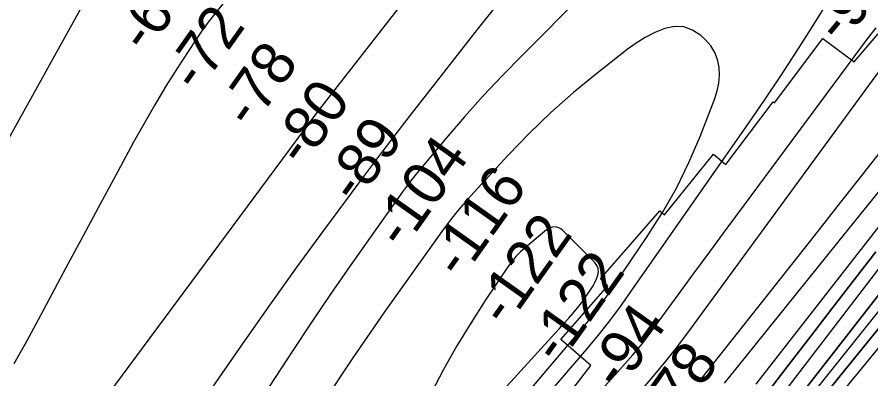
# Model space of a CAD drawing. Extents: x 3683613 to 3738215, y 469626 to 495384.
# Drawn here: x 3706247 to 3707570, y 487943 to 488504 of the extents above; entities that cross this region are included whole.
import ezdxf

# ---------------------------------------------------------------- set-up
doc = ezdxf.new("R2010")
doc.units = 0
for name, color, linetype in [('V-RIVR-RANG', 7, 'Continuous'), ('V-RRAP-RVMT', 7, 'Continuous'), ('V-TOPO-DPTH', 7, 'Continuous'), ('V-TOPO-MAJR', 7, 'Continuous'), ('V-TOPO-MINR', 7, 'Continuous')]:
    doc.layers.add(name, color=color, linetype=linetype)

msp = doc.modelspace()

# ---------------------------------------------------------------- linework, layer by layer
at = {"layer": 'V-RRAP-RVMT'}
for p, q in [((3707420.4, 488370.8), (3707495.6, 488470.6)), ((3707495.6, 488470.6), (3707543.8, 488434.2)), ((3707543.8, 488434.2), (3707581, 488477.8)), ((3707345.1, 488275.5), (3707418.3, 488372.4)), ((3707418.3, 488372.4), (3707420.4, 488370.8)), ((3707250.2, 488197.5), (3707326.1, 488291.1)), ((3707326.1, 488291.1), (3707345.1, 488275.5)), ((3707151.2, 488098), (3707243.1, 488203.6)), ((3707243.1, 488203.6), (3707250.2, 488197.5)), ((3707162.5, 488087.6), (3707151.2, 488098)), ((3707089.8, 488004.1), (3707162.5, 488087.6)), ((3707135.9, 487964), (3707089.8, 488004.1)), ((3707108.7, 487928.5), (3707135.9, 487964))]:
    msp.add_line(p, q, dxfattribs=at)
at = {"layer": 'V-TOPO-DPTH'}
for points in [[(3707784.8, 488271.3), (3707537.8, 487967.2), (3707520.4, 487945.7), (3707502.9, 487924.2)], [(3707784.8, 488271.3), (3707537.8, 487967.2), (3707520.4, 487945.7), (3707502.9, 487924.2)], [(3706604, 486823.2), (3706614.6, 486839.6), (3706625.2, 486856.1), (3706684.9, 486948.5), (3706725.9, 487010.8), (3706767.4, 487072.8), (3706809.7, 487134.1), (3706852.7, 487195.1), (3706929.2, 487302.2), (3706941.8, 487319.4), (3706954.6, 487336.4), (3706967.8, 487353.1), (3706981.3, 487369.7), (3707072.6, 487479.4), (3707126.2, 487543.8), (3707179.6, 487608.3), (3707233, 487672.9), (3707286.3, 487737.6), (3707368.2, 487837.2), (3707380.4, 487852.2), (3707392.5, 487867.2), (3707404.4, 487882.3), (3707416.2, 487897.6), (3707631.1, 488177.7)], [(3706604, 486823.2), (3706614.6, 486839.6), (3706625.2, 486856.1), (3706684.9, 486948.5), (3706725.9, 487010.8), (3706767.4, 487072.8), (3706809.7, 487134.1), (3706852.7, 487195.1), (3706929.2, 487302.2), (3706941.8, 487319.4), (3706954.6, 487336.4), (3706967.8, 487353.1), (3706981.3, 487369.7), (3707072.6, 487479.4), (3707126.2, 487543.8), (3707179.6, 487608.3), (3707233, 487672.9), (3707286.3, 487737.6), (3707368.2, 487837.2), (3707380.4, 487852.2), (3707392.5, 487867.2), (3707404.4, 487882.3), (3707416.2, 487897.6), (3707631.1, 488177.7)], [(3707577.6, 488140.3), (3707543.9, 488096.8), (3707510.2, 488053.3), (3707476.7, 488009.7), (3707443.2, 487966.1), (3707387.3, 487893.3)], [(3707577.6, 488140.3), (3707543.9, 488096.8), (3707510.2, 488053.3), (3707476.7, 488009.7), (3707443.2, 487966.1), (3707387.3, 487893.3)], [(3706625.7, 486820.7), (3706631.1, 486828.9), (3706659.2, 486871.7), (3706678.8, 486901.2), (3706698.6, 486930.5), (3706718.7, 486959.6), (3706739, 486988.6), (3706966.4, 487309.2), (3706971.2, 487315.8), (3706976.1, 487322.5), (3706981.1, 487329), (3706986.2, 487335.5), (3707026.3, 487385.5), (3707051.6, 487417), (3707077, 487448.3), (3707102.4, 487479.6), (3707128, 487510.8), (3707372.1, 487807.7), (3707391.2, 487831.1), (3707410.2, 487854.6), (3707429, 487878.2), (3707447.7, 487901.8), (3707630.8, 488135.8)], [(3707630.8, 488135.8), (3707447.7, 487901.8), (3707429, 487878.2), (3707410.2, 487854.6), (3707391.2, 487831.1), (3707372.1, 487807.7), (3707128, 487510.8), (3707102.4, 487479.6), (3707077, 487448.3), (3707051.6, 487417), (3707026.3, 487385.5), (3706986.2, 487335.5), (3706981.1, 487329), (3706976.1, 487322.5), (3706971.2, 487315.8), (3706966.4, 487309.2), (3706739, 486988.6), (3706718.7, 486959.6), (3706698.6, 486930.5), (3706678.8, 486901.2), (3706659.2, 486871.7), (3706631.1, 486828.9), (3706625.7, 486820.7)]]:
    msp.add_lwpolyline(points, dxfattribs=at)
at = {"layer": 'V-TOPO-MAJR'}
for points in [[(3707679.9, 489090.5), (3707318, 488734.1), (3707029.5, 488444.3), (3706999.2, 488413.1), (3706969.5, 488381.5), (3706940.6, 488349.1), (3706912.2, 488316.2), (3706869.5, 488265.3), (3706863, 488257.4), (3706856.7, 488249.5), (3706850.5, 488241.3), (3706844.5, 488233.1), (3706794.1, 488162.5), (3706763.3, 488118.6), (3706732.9, 488074.6), (3706702.9, 488030.2), (3706673.4, 487985.5), (3706478, 487686.4), (3706469.2, 487672.9), (3706460.4, 487659.3), (3706451.7, 487645.7), (3706443, 487632.1), (3706182.8, 487222.1)], [(3706970.1, 487802.9), (3707126.6, 487985.7), (3707145.2, 488008), (3707163.3, 488030.7), (3707180.8, 488054), (3707197.7, 488077.5), (3707381.2, 488340.2), (3707406, 488376.4), (3707430.5, 488412.7), (3707454.3, 488449.5), (3707477.8, 488486.5), (3707508, 488534.8)], [(3707392.2, 487935.3), (3707399.1, 487944), (3707708.4, 488340.9)]]:
    msp.add_lwpolyline(points, dxfattribs=at)
at = {"layer": 'V-TOPO-MINR'}
for points in [[(3708103.3, 490268.6), (3707158.9, 488927.3), (3707144.5, 488909.6), (3707130.2, 488891.9), (3707116, 488874), (3707101.9, 488856.1), (3706710.1, 488354), (3706314.1, 487819.7), (3706297.8, 487797.9), (3706281.5, 487776.2), (3706265.2, 487754.5), (3706248.7, 487732.8), (3706202.7, 487672.7)], [(3707122.7, 489729.9), (3707077.1, 489662.4), (3707031.6, 489594.8), (3706986.4, 489527), (3706941.3, 489459.1), (3706778, 489212.4), (3706772.8, 489204.5), (3706767.6, 489196.5), (3706762.4, 489188.5), (3706757.3, 489180.5), (3706735, 489145.6), (3706718.8, 489120.1), (3706702.6, 489094.6), (3706686.5, 489069), (3706670.4, 489043.4), (3706384.5, 488586.4), (3706204.8, 488262.8)], [(3706602.7, 488570.6), (3706543.7, 488495.6), (3706538, 488488.2), (3706532.5, 488480.7), (3706527.3, 488473.1), (3706522.1, 488465.4), (3706495.9, 488424.8), (3706478.1, 488396.5), (3706460.8, 488367.9), (3706444.1, 488338.9), (3706427.9, 488309.7), (3706403.4, 488264.4), (3706376.6, 488214.8), (3706349.9, 488165), (3706323.2, 488115.3), (3706296.6, 488065.5), (3706276, 488026.8), (3706259.5, 487996.5), (3706242.6, 487966.4)], [(3706999.1, 488533.7), (3706960.2, 488484.2), (3706921.5, 488434.7), (3706882.7, 488385.2), (3706856.5, 488351.7), (3706831, 488318.8), (3706805.7, 488285.8), (3706780.8, 488252.6), (3706756, 488219.2), (3706722.2, 488173.3), (3706680.9, 488116.6), (3706640.1, 488059.7), (3706599.8, 488002.4), (3706559.8, 487944.8), (3706400.5, 487712.4), (3706397.2, 487707.6), (3706393.9, 487702.8), (3706390.6, 487697.9), (3706387.4, 487693), (3706050.1, 487183.8)], [(3707025.3, 487906.3), (3707064.4, 487952.8), (3707122.4, 488021), (3707132.5, 488033.3), (3707142.3, 488045.7), (3707151.7, 488058.5), (3707160.8, 488071.4), (3707223.6, 488163.8), (3707247.1, 488200.9), (3707268.8, 488238.9), (3707287.9, 488278.4), (3707305.3, 488318.7), (3707328.2, 488377.3), (3707331.9, 488389.2), (3707334.5, 488401.2), (3707335.2, 488413.5), (3707334.8, 488425.9), (3707332.2, 488437.8), (3707328.1, 488449), (3707321.7, 488459), (3707313.7, 488468.2), (3707306.5, 488474.9), (3707293.6, 488483.2), (3707280.1, 488488.4), (3707265.6, 488488.8), (3707250.5, 488486), (3707235.1, 488479.5), (3707220.3, 488472.1), (3707206.2, 488463.3), (3707192.6, 488453.6), (3707145.4, 488416.5), (3707109.3, 488386.7), (3707074.2, 488355.9), (3707040.7, 488323.4), (3707008.2, 488289.8), (3706949.5, 488226.1), (3706937.9, 488212.9), (3706926.6, 488199.5), (3706915.8, 488185.7), (3706905.3, 488171.5), (3706816.8, 488046.9), (3706767.5, 487975.8), (3706719.3, 487903.8)], [(3707152.6, 487926.3), (3707173.1, 487949), (3707201.3, 487980.7), (3707207.4, 487987.8), (3707213.4, 487995), (3707219.1, 488002.3), (3707224.8, 488009.8), (3707267.1, 488067.6), (3707293.8, 488104), (3707320.5, 488140.3), (3707347.3, 488176.6), (3707374.2, 488212.9), (3707564.8, 488469.8), (3707578.1, 488487.2)], [(3707208.6, 487918.6), (3707229.8, 487943.4), (3707250.6, 487968.5), (3707270.7, 487994.2), (3707290.3, 488020.3), (3707624.3, 488476.8)], [(3707306.8, 487943), (3707314.3, 487952.3), (3707441.7, 488113.3), (3707482.7, 488165), (3707523.5, 488216.9), (3707564.3, 488268.8), (3707604.9, 488320.8)], [(3707502.9, 487924.2), (3707520.4, 487945.7), (3707537.8, 487967.2), (3707784.8, 488271.3)], [(3707343.2, 487936.8), (3707360.9, 487958.6), (3707533.7, 488173.1), (3707564.1, 488210.9), (3707594.4, 488248.7)], [(3707524.4, 487921.1), (3707543.5, 487944.5), (3707562.7, 487967.8), (3707787.3, 488241.8)], [(3706604, 486823.2), (3706614.6, 486839.6), (3706625.2, 486856.1), (3706684.9, 486948.5), (3706725.9, 487010.8), (3706767.4, 487072.8), (3706809.7, 487134.1), (3706852.7, 487195.1), (3706929.2, 487302.2), (3706941.8, 487319.4), (3706954.6, 487336.4), (3706967.8, 487353.1), (3706981.3, 487369.7), (3707072.6, 487479.4), (3707126.2, 487543.8), (3707179.6, 487608.3), (3707233, 487672.9), (3707286.3, 487737.6), (3707368.2, 487837.2), (3707380.4, 487852.2), (3707392.5, 487867.2), (3707404.4, 487882.3), (3707416.2, 487897.6), (3707631.1, 488177.7)], [(3706970, 487892.4), (3707080.6, 488013.5), (3707087.6, 488021.2), (3707094.5, 488028.9), (3707101.3, 488036.8), (3707108, 488044.7), (3707118, 488056.5), (3707119.7, 488058.6), (3707121.3, 488060.6), (3707122.9, 488062.8), (3707124.4, 488064.9), (3707136.4, 488082.6), (3707139.6, 488087.6), (3707142.4, 488092.8), (3707144.8, 488098.2), (3707146.9, 488103.8), (3707147.8, 488109.2), (3707147.4, 488114.3), (3707145.4, 488119), (3707142.3, 488123.5), (3707092, 488173.7), (3707089.4, 488175.8), (3707086.5, 488177.4), (3707083.4, 488178.3), (3707080, 488178.6), (3707076.6, 488178.2), (3707073.4, 488177.4), (3707070.4, 488175.9), (3707067.5, 488174), (3707034.8, 488146.7), (3707027.3, 488139.9), (3707020.1, 488132.6), (3707013.7, 488124.8), (3707007.6, 488116.6), (3706972.6, 488064.6), (3706950.1, 488029.7), (3706928.4, 487994.3)], [(3707387.3, 487893.3), (3707443.2, 487966.1), (3707476.7, 488009.7), (3707510.2, 488053.3), (3707543.9, 488096.8), (3707577.6, 488140.3)], [(3706625.7, 486820.7), (3706631.1, 486828.9), (3706659.2, 486871.7), (3706678.8, 486901.2), (3706698.6, 486930.5), (3706718.7, 486959.6), (3706739, 486988.6), (3706966.4, 487309.2), (3706971.2, 487315.8), (3706976.1, 487322.5), (3706981.1, 487329), (3706986.2, 487335.5), (3707026.3, 487385.5), (3707051.6, 487417), (3707077, 487448.3), (3707102.4, 487479.6), (3707128, 487510.8), (3707372.1, 487807.7), (3707391.2, 487831.1), (3707410.2, 487854.6), (3707429, 487878.2), (3707447.7, 487901.8), (3707630.8, 488135.8)], [(3706633.9, 486815.4), (3706647.6, 486836.1), (3706657.2, 486850.5), (3706666.9, 486864.8), (3706676.7, 486879), (3706686.6, 486893.2), (3706981.7, 487312), (3706983.3, 487314.4), (3706985, 487316.7), (3706986.7, 487318.9), (3706988.5, 487321.2), (3707003.9, 487340.8), (3707013.4, 487352.9), (3707023, 487364.9), (3707032.7, 487376.8), (3707042.4, 487388.7), (3707374.3, 487790.3), (3707397.6, 487818.6), (3707420.8, 487847), (3707443.8, 487875.5), (3707466.8, 487904), (3707503.7, 487949.9), (3707545, 488001.5), (3707586.3, 488053.1)], [(3706928.4, 487994.3), (3706908.1, 487958.1), (3706888.7, 487921.3)]]:
    msp.add_lwpolyline(points, dxfattribs=at)

# ---------------------------------------------------------------- texts
at = {"layer": 'V-RIVR-RANG'}
for s, rotation, p in [('-96', 50.1109, (3707523.2, 488459.5)), ('-64', 54.6332, (3706448, 488445.2)), ('-72', 54.6332, (3706527.5, 488384.3)), ('-78', 54.6332, (3706610.1, 488328)), ('-80', 54.6332, (3706691, 488269.3)), ('-89', 54.6332, (3706773, 488212)), ('-104', 54.6332, (3706845.6, 488141.5)), ('-116', 54.6332, (3706935.4, 488095.2)), ('-122', 54.6332, (3707005.5, 488021.2)), ('-122', 54.6332, (3707086.9, 487963.1)), ('-94', 54.6332, (3707180.7, 487922.5)), ('-78', 54.6332, (3707261.3, 487863.3))]:
    msp.add_text(s, height=67, rotation=rotation, dxfattribs=at).set_placement(p)

doc.saveas('drawing.dxf')
